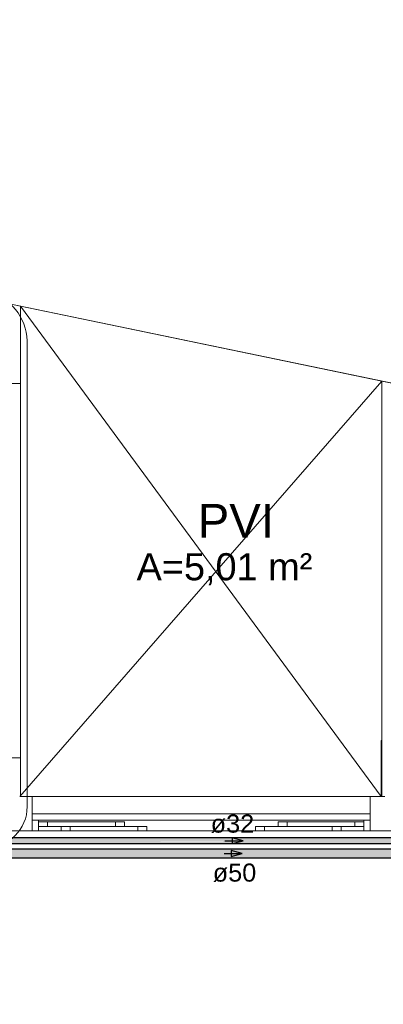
# Model space of a CAD drawing. Header units: millimetres. Extents: x 567 to 934, y -1 to 364.
# Tile 716 of 1056: x 788.47 to 792.49, y 102.84 to 113.74. Entities that reach past the tile are written whole.
import ezdxf

# ---------------------------------------------------------------- set-up
doc = ezdxf.new("R2010")
doc.units = ezdxf.units.MM
doc.header["$MEASUREMENT"] = 0
doc.linetypes.add('Dash', pattern=[0.00635, 0.003175, -0.003175])
doc.linetypes.add('NULL', pattern=[0])
for name, color, linetype, lineweight in [('A-ANNO-SYMB', 7, 'Continuous', 9), ('A-AREA-IDEN', 7, 'Continuous', 9), ('A-DETL-THIN', 7, 'Continuous', 18), ('A-GLAZ', 7, 'Continuous', 13), ('A-GLAZ-SILL', 7, 'Continuous', 13), ('A-WALL', 7, 'Continuous', 25), ('AF-Condutos', 140, 'Continuous', 25), ('AF-Sentido conduto', 140, 'Continuous', 30), ('AF-Textos conduto', 7, 'Continuous', 9), ('C-PROP-LINE', 7, 'Continuous', 25), ('S-COLS', 7, 'Continuous', 13)]:
    doc.layers.add(name, color=color, linetype=linetype, lineweight=lineweight)
doc.layers.add('A-AREA', color=7, linetype='Dash', lineweight=13, true_color=0xc0c0c0)
doc.styles.add('Arial', font='arial.ttf')

msp = doc.modelspace()

# ---------------------------------------------------------------- hatches: boundary and pattern name
at = {"layer": 'AF-Condutos', "linetype": 'Continuous'}
for points in [[(799.985, 104.683), (799.985, 104.687), (781.699, 104.687)], [(799.985, 104.674), (799.985, 104.683), (781.699, 104.683)], [(799.985, 104.662), (799.985, 104.674), (781.699, 104.674)], [(799.985, 104.649), (799.985, 104.662), (781.699, 104.662)], [(799.985, 104.649), (781.699, 104.662), (781.699, 104.649)], [(799.985, 104.636), (799.985, 104.649), (781.699, 104.649)], [(799.985, 104.628), (799.985, 104.636), (781.699, 104.636)], [(781.862, 104.642), (781.862, 104.636), (799.985, 104.636), (781.849, 104.648), (781.797, 104.642)], [(799.985, 104.683), (781.849, 104.687), (781.849, 104.683)], [(799.985, 104.674), (781.849, 104.683), (781.849, 104.674)], [(799.985, 104.662), (781.849, 104.674), (781.849, 104.662)], [(799.985, 104.623), (799.985, 104.628), (781.86, 104.628), (781.857, 104.623)], [(781.862, 104.628), (799.985, 104.628), (781.882, 104.636)], [(799.759, 104.557), (799.759, 104.563), (781.986, 104.563)], [(799.759, 104.543), (799.759, 104.557), (781.986, 104.557)], [(799.759, 104.524), (799.759, 104.543), (781.986, 104.543)], [(799.759, 104.503), (799.759, 104.524), (781.986, 104.524)], [(799.759, 104.484), (799.759, 104.503), (781.986, 104.503)], [(799.759, 104.557), (782.006, 104.563), (782.006, 104.557)], [(799.759, 104.543), (782.006, 104.557), (782.006, 104.543)], [(799.759, 104.524), (782.006, 104.543), (782.006, 104.524)], [(799.759, 104.503), (782.006, 104.524), (782.006, 104.503)], [(799.759, 104.484), (782.006, 104.503), (782.006, 104.484)], [(799.759, 104.47), (799.759, 104.484), (781.986, 104.484)], [(799.759, 104.464), (799.759, 104.47), (781.986, 104.47)], [(799.759, 104.47), (782.006, 104.484), (782.006, 104.47)], [(782.006, 104.464), (799.759, 104.464), (782.007, 104.47)]]:
    msp.add_hatch(color=151, dxfattribs=at).paths.add_polyline_path(points)

# ---------------------------------------------------------------- linework, layer by layer
at = {"layer": 'A-ANNO-SYMB', "color": 8, "linetype": 'Continuous', "lineweight": 5}
msp.add_line((788.553, 110.187), (788.553, 105.032), dxfattribs=at)
for centre, radius, start, end in [((787.986, 110.176), 0.566, 1.0851, 77.189), ((788.103, 105.032), 0.45, 270, 0)]:
    msp.add_arc(centre, radius, start, end, dxfattribs=at)
at = {"layer": 'A-AREA', "color": 8, "linetype": 'Continuous', "lineweight": 5}
msp.add_line((788.479, 110.571), (792.479, 109.741), dxfattribs=at)
at = {"layer": 'A-DETL-THIN', "color": 8, "lineweight": 5}
for p, q in [((788.479, 110.571), (792.471, 105.143)), ((788.471, 105.143), (792.479, 109.741))]:
    msp.add_line(p, q, dxfattribs=at)
at = {"layer": 'A-GLAZ', "color": 8, "lineweight": 5}
for p, q in [((788.479, 109.713), (788.219, 109.713)), ((788.479, 105.573), (788.479, 109.713)), ((788.219, 105.573), (788.479, 105.573)), ((792.349, 105.143), (788.609, 105.143)), ((788.609, 105.143), (788.609, 104.953)), ((792.349, 104.953), (792.349, 105.143)), ((788.609, 104.953), (792.349, 104.953)), ((788.679, 104.883), (788.609, 104.883)), ((788.679, 104.863), (788.679, 104.883)), ((788.679, 104.813), (788.679, 104.863)), ((788.679, 104.863), (789.629, 104.863)), ((788.679, 104.813), (788.679, 104.863)), ((788.679, 104.863), (788.779, 104.863)), ((788.779, 104.863), (788.779, 104.813)), ((789.529, 104.813), (789.529, 104.863)), ((789.529, 104.863), (789.629, 104.863)), ((789.629, 104.863), (789.629, 104.813)), ((789.629, 104.863), (789.629, 104.813)), ((792.279, 104.863), (791.329, 104.863)), ((791.329, 104.863), (791.329, 104.813)), ((791.429, 104.863), (791.329, 104.863)), ((791.329, 104.863), (791.329, 104.813)), ((791.429, 104.813), (791.429, 104.863)), ((792.279, 104.863), (792.179, 104.863)), ((792.179, 104.863), (792.179, 104.813)), ((792.349, 104.883), (792.279, 104.883)), ((792.279, 104.883), (792.279, 104.863)), ((792.279, 104.813), (792.279, 104.863)), ((792.279, 104.813), (792.279, 104.863)), ((788.609, 104.763), (788.679, 104.763)), ((789.629, 104.813), (788.679, 104.813)), ((788.779, 104.813), (788.679, 104.813)), ((788.679, 104.763), (788.679, 104.813)), ((789.879, 104.813), (788.929, 104.813)), ((788.929, 104.813), (788.929, 104.763)), ((789.029, 104.813), (788.929, 104.813)), ((788.929, 104.813), (788.929, 104.763)), ((788.929, 104.763), (789.879, 104.763)), ((788.929, 104.763), (789.029, 104.763)), ((789.029, 104.763), (789.029, 104.813)), ((789.629, 104.813), (789.529, 104.813)), ((789.879, 104.813), (789.779, 104.813)), ((789.779, 104.813), (789.779, 104.763)), ((789.779, 104.763), (789.879, 104.763)), ((789.879, 104.763), (789.879, 104.813)), ((789.879, 104.763), (789.879, 104.813)), ((791.079, 104.763), (791.079, 104.813)), ((791.079, 104.813), (792.029, 104.813)), ((791.079, 104.763), (791.079, 104.813)), ((791.079, 104.813), (791.179, 104.813)), ((792.029, 104.763), (791.079, 104.763)), ((791.179, 104.763), (791.079, 104.763)), ((791.179, 104.813), (791.179, 104.763)), ((791.329, 104.813), (792.279, 104.813)), ((791.329, 104.813), (791.429, 104.813)), ((791.929, 104.763), (791.929, 104.813)), ((791.929, 104.813), (792.029, 104.813)), ((792.029, 104.763), (791.929, 104.763)), ((792.029, 104.813), (792.029, 104.763)), ((792.029, 104.813), (792.029, 104.763)), ((792.179, 104.813), (792.279, 104.813)), ((792.279, 104.813), (792.279, 104.763)), ((792.279, 104.763), (792.349, 104.763))]:
    msp.add_line(p, q, dxfattribs=at)
at = {"layer": 'A-GLAZ-SILL', "color": 8, "lineweight": 5}
for p, q in [((788.679, 104.883), (792.279, 104.883)), ((788.929, 104.763), (788.679, 104.763)), ((791.079, 104.763), (789.879, 104.763)), ((792.279, 104.763), (792.029, 104.763))]:
    msp.add_line(p, q, dxfattribs=at)
at = {"layer": 'A-WALL', "color": 8, "lineweight": 5}
for p, q in [((788.479, 110.571), (763.679, 115.718)), ((788.479, 109.713), (788.479, 110.571)), ((792.479, 109.741), (792.479, 105.143)), ((819.131, 104.209), (792.479, 109.741)), ((788.479, 105.143), (788.479, 105.573)), ((788.609, 105.143), (788.479, 105.143)), ((792.51, 105.143), (792.349, 105.143)), ((788.609, 104.763), (788.609, 104.953)), ((792.349, 104.953), (792.349, 104.763)), ((783.438, 104.763), (788.609, 104.763)), ((792.349, 104.763), (793.509, 104.763))]:
    msp.add_line(p, q, dxfattribs=at)
at = {"layer": 'AF-Condutos'}
for p, q in [((799.985, 104.687), (781.699, 104.687)), ((781.857, 104.623), (799.985, 104.623)), ((799.759, 104.563), (781.986, 104.563)), ((782.007, 104.464), (799.759, 104.464))]:
    msp.add_line(p, q, dxfattribs=at)
at = {"layer": 'AF-Sentido conduto'}
for p, q in [((790.942, 104.655), (790.821, 104.688)), ((790.821, 104.688), (790.821, 104.623)), ((790.821, 104.623), (790.942, 104.655)), ((790.932, 104.514), (790.811, 104.546)), ((790.811, 104.546), (790.811, 104.481)), ((790.811, 104.481), (790.932, 104.514))]:
    msp.add_line(p, q, dxfattribs=at)
for points in [[(790.742, 104.655), (790.942, 104.655)], [(790.732, 104.514), (790.932, 104.514)]]:
    msp.add_lwpolyline(points, dxfattribs=at)
at = {"layer": 'C-PROP-LINE', "color": 8, "lineweight": 5}
msp.add_line((827.884, 102.392), (763.679, 115.718), dxfattribs=at)
at = {"layer": 'S-COLS', "color": 8, "lineweight": 5}
for p, q in [((792.47, 105.763), (792.479, 105.763)), ((792.47, 105.143), (792.47, 105.763))]:
    msp.add_line(p, q, dxfattribs=at)

# ---------------------------------------------------------------- texts
at = {"layer": 'A-AREA-IDEN', "color": 8, "linetype": 'NULL', "lineweight": 5, "attachment_point": 7, "line_spacing_factor": 0.9, "style": 'Arial'}
for s, insert, char_height, width in [('PVI', (790.44, 108.007), 0.375, 1.68921), ('A=5,01 m²', (789.764, 107.481), 0.3, 3.88948)]:
    msp.add_mtext(s, dxfattribs=dict(at, insert=insert, char_height=char_height, width=width))
at = {"layer": 'AF-Textos conduto', "linetype": 'NULL', "char_height": 0.2, "width": 0.9628, "attachment_point": 7, "line_spacing_factor": 0.6, "style": 'Arial'}
for s, insert in [('ø32', (790.584, 104.739)), ('ø50', (790.607, 104.197))]:
    msp.add_mtext(s, dxfattribs=dict(at, insert=insert))

doc.saveas('drawing.dxf')
